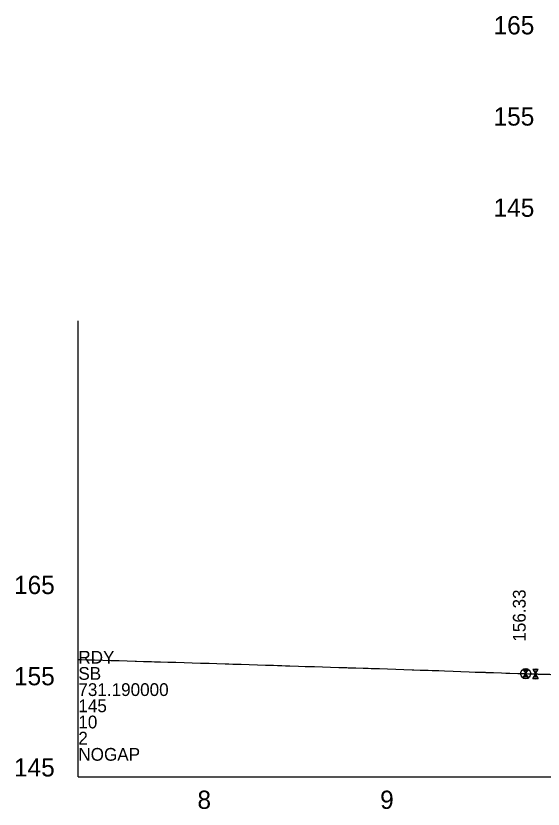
# Model space of a CAD drawing. Extents: x 573468 to 580768, y -57414 to -51768.
# Drawn here: x 573468.4 to 573757.1, y -53423 to -52988.1 of the extents above; entities that cross this region are included whole.
import ezdxf

# ---------------------------------------------------------------- set-up
doc = ezdxf.new("R2010")
doc.units = 0
for name, color, linetype in [('Exist Profile Cell', 7, 'Continuous'), ('Exist Vertical Profile Ground Line', 7, 'Continuous'), ('Exist Vertical Profile Horizontal Axis Label Major', 7, 'Continuous'), ('Exist Vertical Profile Vertical Axis Label', 7, 'Continuous'), ('Pattern 2', 7, 'Continuous'), ('Prop Vertical Profile Grade', 7, 'Continuous'), ('Prop VPI Label', 7, 'Continuous')]:
    doc.layers.add(name, color=color, linetype=linetype)

msp = doc.modelspace()

# ---------------------------------------------------------------- linework, layer by layer
at = {"layer": 'Exist Profile Cell'}
for q in [(573502.62, -53155.32), (576177.52, -53405.32), (573502.62, -53405.32)]:
    msp.add_line((573502.62, -53405.32), q, dxfattribs=at)
at = {"layer": 'Exist Vertical Profile Ground Line'}
msp.add_lwpolyline([(573502.62, -53340.93), (573504.43, -53340.97), (573507.07, -53341.05), (573508.45, -53341.09), (573511.53, -53341.18), (573515.99, -53341.31), (573520.44, -53341.45), (573524.9, -53341.58), (573529.36, -53341.71), (573533.82, -53341.84), (573534.12, -53341.85), (573534.5, -53341.86), (573538.27, -53341.97), (573542.73, -53342.11), (573544.37, -53342.15), (573547.19, -53342.22), (573547.54, -53342.23), (573551.64, -53342.35), (573556.1, -53342.49), (573560.56, -53342.62), (573565.01, -53342.76), (573569.47, -53342.89), (573572.82, -53342.99), (573574.18, -53343.02), (573578.38, -53343.15), (573583.08, -53343.29), (573585.03, -53343.35), (573587.3, -53343.42), (573591.75, -53343.56), (573596.21, -53343.7), (573600.67, -53343.84), (573605.13, -53343.98), (573609.58, -53344.13), (573611.73, -53344.2), (573613.56, -53344.26), (573614.04, -53344.28), (573616.08, -53344.34), (573618.5, -53344.42), (573623.17, -53344.57), (573626.88, -53344.69), (573627.41, -53344.7), (573629.81, -53344.78), (573631.87, -53344.84), (573636.32, -53344.99), (573640.78, -53345.13), (573645.24, -53345.27), (573649.69, -53345.41), (573650.41, -53345.43), (573654.15, -53345.56), (573654.62, -53345.57), (573658.61, -53345.7), (573661.28, -53345.78), (573663.06, -53345.83), (573665.59, -53345.9), (573667.52, -53345.96), (573671.98, -53346.11), (573676.44, -53346.26), (573680.89, -53346.4), (573685.35, -53346.55), (573686.42, -53346.59), (573689.81, -53346.7), (573690.75, -53346.73), (573694.26, -53346.85), (573696.42, -53346.93), (573698.72, -53347.01), (573700.01, -53347.05), (573703.18, -53347.16), (573707.89, -53347.32), (573712.09, -53347.49), (573716.55, -53347.67), (573719.86, -53347.8), (573721, -53347.84), (573725.46, -53347.97), (573725.85, -53347.98), (573729.92, -53348.13), (573734.38, -53348.3), (573736.78, -53348.39), (573737.57, -53348.42), (573738.83, -53348.45), (573743.29, -53348.56), (573747.75, -53348.68), (573749.12, -53348.72), (573752.2, -53348.83), (573754.36, -53348.91), (573756.66, -53349.01), (573761.12, -53349.21)], dxfattribs=at)
at = {"layer": 'Pattern 2'}
for p, q in [((573746.11, -53346.17), (573749.04, -53346.17)), ((573746.11, -53346.17), (573747.58, -53348.67)), ((573746.6, -53347), (573748.56, -53347)), ((573747.58, -53348.67), (573749.04, -53346.17)), ((573751.52, -53346.32), (573754.45, -53346.32)), ((573751.52, -53346.32), (573752.99, -53348.82)), ((573752.01, -53347.15), (573753.97, -53347.15)), ((573752.99, -53348.82), (573754.45, -53346.32)), ((573746.11, -53351.17), (573747.58, -53348.67)), ((573746.11, -53351.17), (573749.04, -53351.17)), ((573746.6, -53350.34), (573748.56, -53350.34)), ((573747.09, -53347.83), (573748.07, -53347.83)), ((573747.09, -53349.5), (573748.07, -53349.5)), ((573747.58, -53348.67), (573749.04, -53351.17)), ((573751.52, -53351.32), (573752.99, -53348.82)), ((573751.52, -53351.32), (573754.45, -53351.32)), ((573752.01, -53350.49), (573753.97, -53350.49)), ((573752.5, -53347.98), (573753.48, -53347.98)), ((573752.5, -53349.65), (573753.48, -53349.65)), ((573752.99, -53348.82), (573754.45, -53351.32))]:
    msp.add_line(p, q, dxfattribs=at)
at = {"layer": 'Prop Vertical Profile Grade'}
msp.add_line((573747.58, -53348.67), (574576.43, -53372.11), dxfattribs=at)
at = {"layer": 'Prop VPI Label'}
msp.add_circle((573747.58, -53348.67), 2.75, dxfattribs=at)

# ---------------------------------------------------------------- texts
at = {"layer": 'Exist Profile Cell'}
for s, p in [('RDY', (573502.62, -53343.2)), ('SB', (573502.62, -53352.07)), ('731.190000', (573502.62, -53360.95)), ('145', (573502.62, -53369.82)), ('10', (573502.62, -53378.7)), ('2', (573502.62, -53387.57)), ('NOGAP', (573502.62, -53396.44))]:
    msp.add_text(s, height=7, dxfattribs=at).set_placement(p)
at = {"layer": 'Exist Vertical Profile Horizontal Axis Label Major'}
for s, p in [('8', (573567.85, -53422.82)), ('9', (573667.89, -53422.82))]:
    msp.add_text(s, height=10, dxfattribs=at).set_placement(p)
at = {"layer": 'Exist Vertical Profile Vertical Axis Label'}
for s, p in [('165', (573730, -52998.29)), ('155', (573730, -53048.29)), ('145', (573730, -53098.29)), ('165', (573467.4, -53305.07)), ('155', (573467.4, -53355.07)), ('145', (573467.4, -53405.07))]:
    msp.add_text(s, height=10, dxfattribs=at).set_placement(p)
at = {"layer": 'Pattern 2'}
for s, p in [('6"', (573747.47, -53346.07)), ('6"', (573752.88, -53346.22)), ('-6"', (573747, -53351.77)), ('-6"', (573752.41, -53351.92))]:
    msp.add_text(s, height=0.5, rotation=360, dxfattribs=at).set_placement(p)
at = {"layer": 'Prop VPI Label'}
msp.add_text('156.33', height=7, rotation=90, dxfattribs=at).set_placement((573747.58, -53331.17))

doc.saveas('drawing.dxf')
